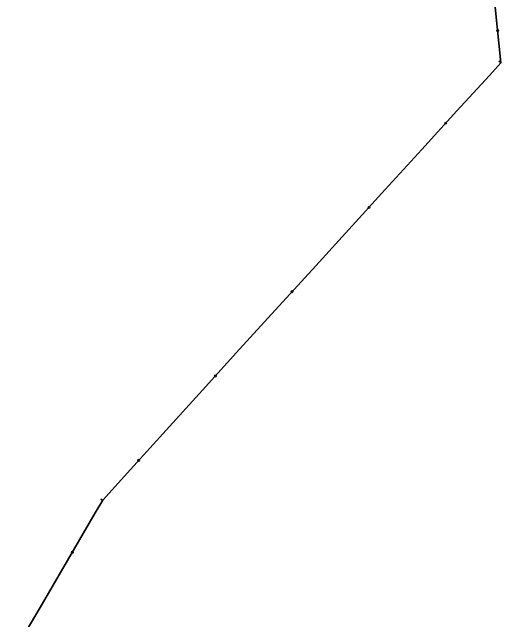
# Model space of a CAD drawing. Extents: x -737484 to -734496, y -1033882 to -1030666.
# Drawn here: x -735036.7 to -734822.4, y -1032388.1 to -1032121.6 of the extents above; entities that cross this region are included whole.
import ezdxf

# ---------------------------------------------------------------- set-up
doc = ezdxf.new("R2010")
doc.units = 0
doc.header["$LTSCALE"] = 0.4
doc.layers.add('1', color=7, linetype='Continuous', lineweight=13)
doc.layers.add('5', color=7, linetype='Continuous', lineweight=35)

msp = doc.modelspace()

# ---------------------------------------------------------------- linework, layer by layer
at = {"layer": '1'}
for p, q in [((-734822.872, -1032143.284), (-734823.132, -1032143.05)), ((-734822.495, -1032143.725), (-734822.866, -1032143.39)), ((-734997.335, -1032335.362), (-734997.635, -1032335.182)), ((-734997.335, -1032335.362), (-734997.635, -1032335.182)), ((-734996.881, -1032335.723), (-734997.309, -1032335.465)), ((-734996.881, -1032335.723), (-734997.309, -1032335.465))]:
    msp.add_line(p, q, dxfattribs=at)
for points in [[(-734823.238, -1032143.055), (-734823.338, -1032143.167), (-734822.966, -1032143.501), (-734822.866, -1032143.39)], [(-734823.238, -1032143.055), (-734823.137, -1032142.944), (-734822.766, -1032143.278), (-734822.866, -1032143.39)], [(-734823.185, -1032143.053), (-734823.134, -1032142.998), (-734822.819, -1032143.282), (-734822.869, -1032143.338)], [(-734997.738, -1032335.207), (-734997.815, -1032335.336), (-734997.386, -1032335.594), (-734997.309, -1032335.465)], [(-734997.738, -1032335.207), (-734997.815, -1032335.336), (-734997.386, -1032335.594), (-734997.309, -1032335.465)], [(-734997.738, -1032335.207), (-734997.66, -1032335.079), (-734997.232, -1032335.336), (-734997.309, -1032335.465)], [(-734997.738, -1032335.207), (-734997.66, -1032335.079), (-734997.232, -1032335.336), (-734997.309, -1032335.465)], [(-734997.686, -1032335.195), (-734997.647, -1032335.131), (-734997.283, -1032335.35), (-734997.322, -1032335.414)], [(-734997.686, -1032335.195), (-734997.647, -1032335.131), (-734997.283, -1032335.35), (-734997.322, -1032335.414)]]:
    msp.add_lwpolyline(points, close=True, dxfattribs=at)
for centre in [(-734823.8538, -1032129.7617), (-734846.5996, -1032170.3029), (-734880.2736, -1032207.2619), (-734913.9766, -1032244.1969), (-734947.6396, -1032281.1659), (-734981.2346, -1032318.1979), (-735010.3577, -1032358.5278)]:
    msp.add_circle(centre, 0.5, dxfattribs=at)
at = {"layer": '5'}
msp.add_lwpolyline([(-735036.696, -1032403.413), (-735024.447, -1032382.697), (-735012.374, -1032362.008), (-735000.319, -1032341.202), (-734996.937, -1032335.663), (-734984.805, -1032322.155), (-734969.2, -1032304.859), (-734953.207, -1032287.331), (-734937.005, -1032269.388), (-734921.392, -1032252.313), (-734905.06, -1032234.438), (-734889.113, -1032216.983), (-734873.096, -1032199.368), (-734857.122, -1032181.809), (-734841.667, -1032164.909), (-734827.473, -1032149.391), (-734822.431, -1032143.884), (-734824.901, -1032119.369)], dxfattribs=at)

doc.saveas('drawing.dxf')
